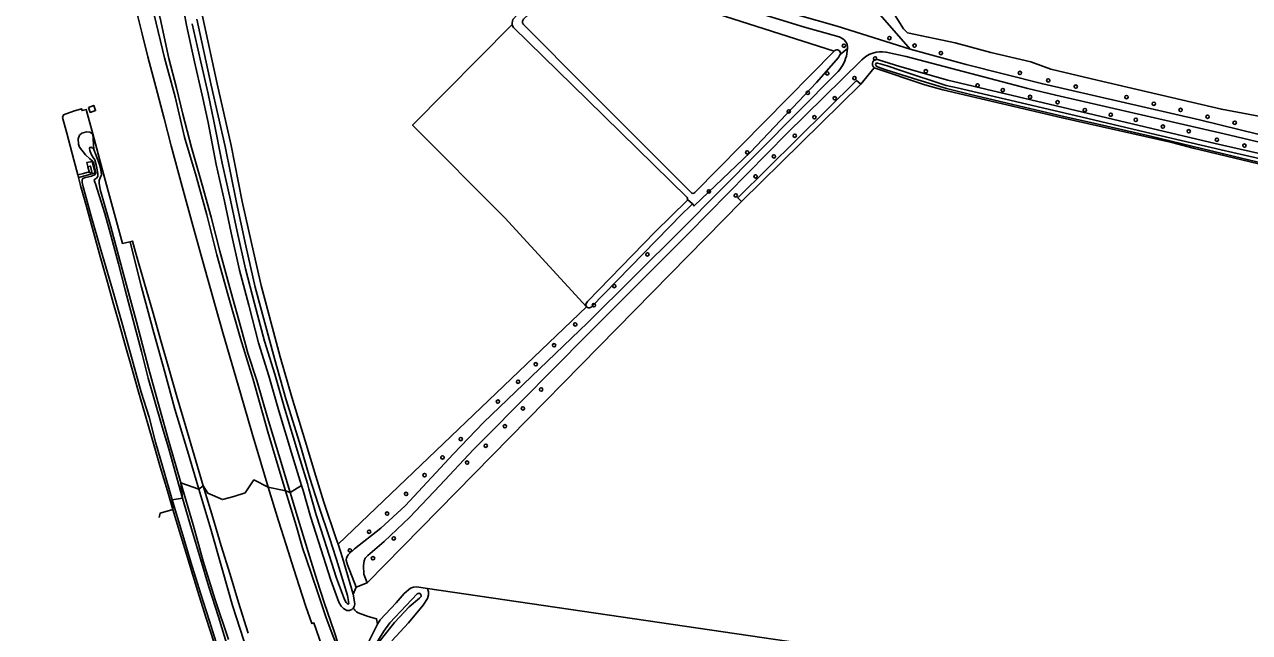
# Model space of a CAD drawing. Extents: x 156141 to 158132, y 385651 to 388399.
# Drawn here: x 156335 to 156694, y 385981.8 to 386160 of the extents above; entities that cross this region are included whole.
import ezdxf

# ---------------------------------------------------------------- set-up
doc = ezdxf.new("R2010")
doc.units = 0
for name, color, linetype in [('IMGEO_Berm_groen', 7, 'Continuous'), ('IMGEO_Boom', 7, 'Continuous'), ('IMGEO_Bouwland', 7, 'Continuous'), ('IMGEO_Grasland_overig', 7, 'Continuous'), ('IMGEO_Groenvoorziening', 7, 'Continuous'), ('IMGEO_Loofbos', 7, 'Continuous'), ('IMGEO_Rijbaan_autosnelweg', 7, 'Continuous'), ('IMGEO_Terreindeel_open', 7, 'Continuous'), ('IMGEO_Waterloop', 7, 'Continuous')]:
    doc.layers.add(name, color=color, linetype=linetype)

msp = doc.modelspace()

# ---------------------------------------------------------------- linework, layer by layer
at = {"layer": 'IMGEO_Berm_groen'}
for points in [[(156411.42, 386023.36), (156408.99, 386031.44), (156406.31, 386040.64), (156404.01, 386048.66), (156401.97, 386055.96), (156398.22, 386067.98), (156394.62, 386080.55), (156391.37, 386092.51), (156388.39, 386104.23), (156385.27, 386115.62), (156381.86, 386127.02), (156379.07, 386138.82), (156375.94, 386150.23), (156372.91, 386162.92), (156370.39, 386172.56), (156368.98, 386178.92), (156367.23, 386185.32), (156365.57, 386191.54), (156365.04, 386194.01)], [(156354.98, 386127.94), (156354.9, 386127.99), (156354.07, 386128.5), (156353.17, 386128.6), (156351.79, 386128.22), (156351.07, 386127.58), (156350.68, 386126.53), (156350.79, 386124.99), (156351.03, 386124.06), (156352.87, 386121.8), (156354.12, 386120.61), (156354.79, 386120.11), (156355.15, 386119.54), (156355.78, 386116.95), (156355.83, 386116.44), (156355.65, 386116.05), (156354.6, 386115.61), (156352.52, 386115.05), (156352.01, 386114.86), (156351.84, 386114.54), (156351.89, 386113.69), (156352.19, 386112.47), (156354.53, 386103.87), (156357.32, 386093.96), (156360.7, 386082.39), (156363.8, 386071.72), (156366.77, 386060.7), (156369.15, 386052.27), (156371.48, 386044.88), (156373.3, 386037.54), (156375.57, 386029.85), (156378.27, 386020.72)], [(156354.98, 386127.94), (156355.27, 386123.4)], [(156381.23, 386021.19), (156379.13, 386028.93), (156377.27, 386035.66), (156375.29, 386042.08), (156372.87, 386050.55), (156371.21, 386056.34), (156369.2, 386064.12), (156367.27, 386071.5), (156364.5, 386082.2), (156362.5, 386089.87), (156360.27, 386098.28), (156358.52, 386104.64), (156355.72, 386113.34), (156355.42, 386114.26), (156355.46, 386114.61), (156356.06, 386114.99), (156356.41, 386115.44), (156356.44, 386116.38), (156356.09, 386118.5), (156355.55, 386120.33), (156355.09, 386121.03), (156354.49, 386122.02), (156354.08, 386123.12), (156353.98, 386123.64), (156354.12, 386123.98), (156354.42, 386124.06), (156354.83, 386123.89), (156355.27, 386123.4)], [(156355.27, 386123.4), (156355.92, 386121.59), (156356.99, 386118.7), (156357.44, 386116.82), (156357.5, 386115.92), (156357.15, 386115.07), (156356.85, 386114.34), (156356.86, 386113.56), (156357.1, 386111.65), (156360.22, 386100.74), (156364.01, 386086.81), (156367.76, 386072.85), (156371.36, 386058.98), (156374.53, 386047.62), (156377.34, 386037.5), (156380.82, 386025.66)], [(156350.76, 386115.22), (156353.06, 386115.81), (156355.69, 386116.52), (156354.79, 386119.91), (156353.18, 386119.55), (156353.89, 386116.84), (156352.23, 386116.38), (156350.55, 386116.01)], [(156386.06, 386023.76), (156382.71, 386035.02), (156379, 386047.22), (156376.04, 386058.12), (156372.84, 386069.63), (156369.27, 386083.07), (156365.9, 386096.25), (156365.87, 386096.35)], [(156380.82, 386025.66), (156386.06, 386023.76)], [(156381.23, 386021.19), (156380.82, 386025.66)], [(156380.82, 386025.66), (156384.4, 386013.31), (156387.35, 386002.72), (156390.87, 385991.32), (156394.74, 385979.76)], [(156386.06, 386023.76), (156387.36, 386024.77)], [(156411.42, 386023.36), (156406.37, 386024.38)], [(156416.16, 386024.92), (156412.81, 386022.81)], [(156431.25, 385988.96), (156430.92, 385988.57), (156430.44, 385988.37), (156430.18, 385988.27), (156429.45, 385988.28), (156428.43, 385988.81), (156427.72, 385989.49), (156427.12, 385990.72), (156424.76, 385997.09), (156421.13, 386008.47), (156418.77, 386015.8), (156416.59, 386023.43), (156416.16, 386024.92)], [(156378.27, 386020.72), (156381.23, 386021.19)], [(156378.47, 386017.82), (156378.27, 386020.72)], [(156378.27, 386020.72), (156381.06, 386011.33), (156383.66, 386002.45), (156386.52, 385993.31), (156389.18, 385985.09), (156391.6, 385977.33)], [(156394.46, 385977.7), (156391.79, 385986.38), (156388.93, 385995.16), (156386.5, 386003.38), (156383.94, 386012.22), (156381.23, 386021.19)], [(156386.06, 386023.76), (156389.6, 386012.06), (156393, 386000.04), (156395.96, 385989.72), (156399.22, 385979.39), (156402.71, 385968.98), (156406.36, 385958.2), (156409.01, 385950.39), (156412.61, 385940.26), (156416.52, 385929.27), (156420.48, 385917.93), (156424.31, 385907), (156427.47, 385898.41), (156430.11, 385891.34), (156434.81, 385878.96), (156439.33, 385867.15), (156443.61, 385855.88), (156447.95, 385844.54), (156449.09, 385841.68)], [(156412.81, 386022.81), (156415.56, 386013.73), (156418.47, 386004.13), (156420.71, 385996.94), (156422.73, 385990.62), (156425.75, 385982.08), (156426.92, 385978.42), (156427, 385977.59), (156426.51, 385977.98), (156425.88, 385979.42), (156425.16, 385981.42), (156423.28, 385986.37), (156421.01, 385993.08), (156418.98, 385999.17), (156416.47, 386006.61), (156414.59, 386013.17), (156411.42, 386023.36)], [(156431.25, 385988.96), (156431.6, 385988.62), (156431.76, 385988.3), (156432.23, 385987.81), (156432.73, 385987.5), (156435.67, 385986.44), (156438.14, 385985.8), (156438.45, 385984.26)], [(156438.45, 385984.26), (156434.64, 385976.63)]]:
    msp.add_lwpolyline(points, dxfattribs=at)
at = {"layer": 'IMGEO_Boom'}
for centre in [(156575.09, 386153.83), (156588.42, 386156.08), (156595.82, 386153.84), (156584.24, 386150.1), (156603.55, 386151.65), (156570.23, 386145.69), (156599.11, 386146.35), (156626.68, 386145.84), (156578.16, 386144.34), (156614.27, 386142.18), (156634.97, 386143.63), (156564.52, 386140.01), (156621.66, 386140.8), (156629.67, 386138.79), (156643.05, 386141.85), (156657.92, 386138.77), (156572.4, 386138.41), (156637.73, 386137.26), (156645.71, 386134.97), (156665.93, 386136.81), (156673.78, 386135), (156558.95, 386134.54), (156566.47, 386132.86), (156653.29, 386133.6), (156660.63, 386132.09), (156681.69, 386133.01), (156668.61, 386130.11), (156676.16, 386128.76), (156689.62, 386131.23), (156560.69, 386127.41), (156684.43, 386126.24), (156692.46, 386124.56), (156546.78, 386122.54), (156554.59, 386121.37), (156549.21, 386115.49), (156535.53, 386111.11), (156543.41, 386109.91), (156517.5, 386092.64), (156507.78, 386083.36), (156501.84, 386077.75), (156496.36, 386072.11), (156490.18, 386065.99), (156484.78, 386060.45), (156479.62, 386055.29), (156486.37, 386053.03), (156473.68, 386049.48), (156481.01, 386047.49), (156475.76, 386042.23), (156462.79, 386038.5), (156470.15, 386036.52), (156457.46, 386033.12), (156464.67, 386031.59), (156452.23, 386027.91), (156446.8, 386022.4), (156441.21, 386016.66), (156435.96, 386011.34), (156443.16, 386009.36), (156430.32, 386005.86), (156437.09, 386003.54)]:
    msp.add_circle(centre, 0.489, dxfattribs=at)
at = {"layer": 'IMGEO_Bouwland'}
for points in [[(156384.12, 386176.9), (156385.93, 386168.53), (156387.22, 386161.96), (156391.38, 386142.63), (156395.55, 386124.6), (156398.77, 386108.18), (156401.58, 386095.54), (156404.32, 386083.5), (156409.92, 386062.56), (156413.27, 386050.81), (156417.23, 386038), (156420.29, 386027.57), (156422.68, 386019.99), (156426.34, 386009.24), (156426.84, 386007.68)], [(156583.97, 386147.34), (156598.83, 386142.4), (156604.13, 386140.89), (156639.06, 386132.67), (156671.21, 386125.42), (156677.42, 386123.76), (156706.03, 386116.98), (156717.38, 386114.01), (156742.2, 386109.1), (156747.09, 386108.44), (156753.31, 386107.83), (156753.43, 386109.51)], [(156431.32, 385993.06), (156431.8, 385990.23), (156431.56, 385989.32), (156431.25, 385988.96)], [(156453.02, 385994.66), (156449.84, 385995.16), (156448.94, 385995.06), (156448.08, 385994.76), (156446.26, 385993.21), (156443.9, 385990.51), (156439.15, 385985.47), (156438.45, 385984.26)]]:
    msp.add_lwpolyline(points, dxfattribs=at)
at = {"layer": 'IMGEO_Grasland_overig'}
for points in [[(156412.81, 386022.81), (156409.54, 386033.88), (156406.19, 386044.8), (156403.05, 386055.63), (156400.44, 386063.68), (156398.45, 386070.88), (156395.42, 386081.74), (156392.25, 386093.54), (156389.65, 386103.54), (156387.02, 386113.04), (156383.9, 386123.99), (156381.4, 386133.79), (156379.46, 386141.47), (156377.3, 386150.03), (156374.72, 386161.91), (156372.8, 386169.58), (156370.13, 386180.72), (156367.75, 386190.63), (156366.99, 386193.78)], [(156594.56, 386152.81), (156573.16, 386159.53), (156554.88, 386164.71), (156531.95, 386172.51), (156519.92, 386176.79), (156508.2, 386181.51), (156500, 386184.55), (156494.02, 386186.7), (156479.26, 386191.21)], [(156476.01, 386189.03), (156489.5, 386184.46), (156500.05, 386181.18), (156534.07, 386168.54), (156548.88, 386163.76), (156563.59, 386159.27), (156573.75, 386156.38)], [(156378.48, 386180.55), (156378.49, 386179.65), (156378.68, 386178.54), (156379.64, 386174.22), (156381.05, 386167.34), (156382.39, 386159.85), (156384.77, 386149.14), (156387.01, 386139.3), (156388.74, 386131.3), (156391.17, 386118.98), (156393.61, 386108.2), (156395.57, 386098.99), (156397.99, 386088.01), (156400.67, 386077.75), (156403.57, 386066.73), (156406.58, 386057.04), (156409.51, 386046.77), (156413.52, 386033.48), (156416.16, 386024.92)], [(156412.81, 386022.81), (156411.42, 386023.36)], [(156432.17, 385995.07), (156435.4, 385996.39)], [(156453.02, 385994.66), (156453.38, 385993.66), (156453.35, 385992.86), (156453.1, 385991.79), (156451.84, 385989.81), (156447.5, 385984.59), (156442.62, 385979.29)], [(156874.88, 385935.88), (156869.91, 385941.02), (156868.37, 385942.51), (156867.15, 385943.55), (156865.04, 385945.13), (156863.64, 385946.03), (156861.71, 385947.12), (156859.45, 385948.19), (156855.65, 385949.54), (156852.46, 385950.28), (156850.75, 385950.55), (156847.01, 385950.81), (156823.49, 385951.07), (156739.66, 385952.67), (156453.02, 385994.66)]]:
    msp.add_lwpolyline(points, dxfattribs=at)
msp.add_arc((156572.83, 386153.15), 3.36, 357.205, 74.03, dxfattribs=at)
at = {"layer": 'IMGEO_Groenvoorziening'}
msp.add_lwpolyline([(156447.73, 385989.35), (156443.37, 385984.71), (156439.93, 385980.46), (156437.91, 385977.74), (156433.14, 385970.34), (156433.42, 385971.18), (156434.48, 385973.01), (156436.44, 385975.99), (156440.25, 385982.13), (156442.04, 385984.65), (156446.77, 385989.72), (156450.04, 385993.09), (156450.63, 385993.27), (156451.08, 385992.99), (156451.17, 385992.34), (156450.75, 385991.82), (156447.73, 385989.35)], dxfattribs=at)
at = {"layer": 'IMGEO_Loofbos'}
for points in [[(156474.96, 386346.22), (156592.57, 386158.78), (156593.7, 386157.61), (156607.66, 386154.62), (156618.15, 386151.84), (156629.93, 386149.13), (156635.77, 386146.94), (156649.28, 386143.73), (156685.74, 386135.21), (156701.86, 386132.22), (156719.71, 386127.25), (156736.16, 386123.57), (156748.95, 386122.09), (156766.92, 386122.36), (156787.29, 386123.12), (156825.89, 386124.72), (156852.67, 386126.34), (156902.77, 386130.09), (156976.19, 386135.19), (156992.59, 386136.33)], [(156497.43, 386177.79), (156500, 386176.87), (156518.3, 386169.88), (156531.19, 386165.32), (156572.27, 386152.25)], [(156594.56, 386152.81), (156584.39, 386164.43)], [(156499.69, 386077.28), (156475.72, 386103.35), (156448.7, 386130.56), (156477.88, 386160.04)], [(156576.18, 386152.99), (156574.01, 386151.28)], [(156575.82, 386150.74), (156576.18, 386152.99)], [(156585.23, 386149.72), (156591.53, 386147.76), (156605.58, 386143.73), (156683.95, 386125.19), (156717.11, 386117.59), (156740.54, 386112.94), (156753.16, 386111.27), (156753.43, 386109.51)], [(156729.05, 386117.96), (156686.51, 386128.01), (156637.2, 386139.3), (156629.05, 386141.29), (156593.3, 386150.68), (156587.44, 386151.96)], [(156735.28, 386118.9), (156725.09, 386121.04), (156702.77, 386126.32), (156679.31, 386132.07), (156633.39, 386142.61), (156610.91, 386148.33), (156594.56, 386152.81)], [(156580.34, 386149.64), (156580.16, 386149.46), (156558.42, 386128.07), (156529.6, 386098.78), (156500, 386069.17), (156470.55, 386039.43), (156466.56, 386035.44), (156456.67, 386024.88), (156447.76, 386015.52), (156440.37, 386008.44), (156435.55, 386004.39), (156434.82, 386003.56), (156434.54, 386002.76), (156434.34, 386001.45), (156434.43, 385998.85), (156435.4, 385996.39)], [(156580.05, 386142.54), (156583.97, 386147.34)], [(156432.17, 385995.07), (156429.58, 386001.65), (156429.24, 386002.95), (156429.29, 386003.69), (156429.79, 386004.51), (156431.66, 386006.32), (156439.36, 386012.33), (156446.47, 386018.88), (156460.64, 386034.21), (156469.47, 386043.34), (156500, 386072.58), (156527.41, 386099.88), (156572.93, 386145.75)], [(156435.4, 385996.39), (156545.09, 386108.18)], [(156499.69, 386077.28), (156426.84, 386007.68)], [(156426.84, 386007.68), (156428.14, 386003.69), (156431.32, 385993.06)], [(156431.32, 385993.06), (156432.17, 385995.07)]]:
    msp.add_lwpolyline(points, dxfattribs=at)
for centre, radius, start, end in [((156565.03, 386153.65), 11.17, 314.987, 344.8894), ((156586.1, 386144.04), 8.04, 80.466, 135.7921), ((156584.8, 386148.43), 1.37, 71.6165, 232.6288)]:
    msp.add_arc(centre, radius, start, end, dxfattribs=at)
at = {"layer": 'IMGEO_Rijbaan_autosnelweg'}
for points in [[(156406.37, 386024.38), (156404.19, 386031.6), (156401.69, 386040.15), (156398.3, 386051.92), (156395.73, 386060.66), (156393.2, 386069.36), (156390.84, 386077.7), (156387.23, 386090.58), (156384.27, 386101.09), (156381.16, 386112.54), (156377.96, 386124.48), (156375.84, 386132.51), (156373.4, 386141.79), (156371.14, 386150.56), (156369.42, 386157.27), (156365.7, 386172.29), (156360.64, 386192.61), (156354.68, 386216.58), (156350.31, 386234.42), (156346.21, 386252.16), (156343.3, 386264.7), (156340.17, 386278.2), (156336.7, 386294.58), (156334.96, 386302.53)], [(156353.73, 386135.75), (156355.25, 386136.33), (156355.81, 386134.8), (156354.21, 386134.27), (156353.73, 386135.75)], [(156350.55, 386116.01), (156349.4, 386120.32), (156347.39, 386128.22), (156346.11, 386132.78), (156346.42, 386133.51), (156349.33, 386134.6), (156351.68, 386135.33), (156351.81, 386134.78), (156353.07, 386135.1), (156354.98, 386127.94)], [(156354.98, 386127.94), (156357.82, 386117.3), (156363.65, 386095.85), (156365.87, 386096.35)], [(156350.76, 386115.22), (156350.55, 386116.01)], [(156378.47, 386017.82), (156376.84, 386023.27), (156374.72, 386030.34), (156372.54, 386037.9), (156370.26, 386046.03), (156368.41, 386052.31), (156366.41, 386059.24), (156364.54, 386065.72), (156362.48, 386073.07), (156360.96, 386078.42), (156359.27, 386084.46), (156357.14, 386092.06), (156355.13, 386099.19), (156353.08, 386106.67), (156351.4, 386112.83), (156350.76, 386115.22)], [(156365.87, 386096.35), (156366.58, 386096.52), (156367.51, 386093.3), (156370.16, 386084.1), (156372.45, 386076.07), (156375.02, 386066.98), (156377.06, 386059.85), (156379.6, 386050.96), (156382.26, 386042.07), (156384.66, 386033.81), (156387.36, 386024.77)], [(156387.36, 386024.77), (156388.65, 386022.62), (156392.96, 386020.75), (156396.35, 386021.62), (156399.63, 386022.73), (156402.18, 386026.54), (156406.37, 386024.38)], [(156400.49, 385981.6), (156397.72, 385990.57), (156395.23, 385998.74), (156392.64, 386007.18), (156390.11, 386015.47), (156387.36, 386024.77)], [(156406.37, 386024.38), (156409.44, 386014.51), (156411.61, 386007.45), (156413.91, 386000.31), (156415.43, 385995.49), (156417.45, 385989.38), (156419.18, 385984.4), (156419.78, 385984.61), (156423.75, 385973.06)], [(156374.41, 386015.53), (156374.72, 386016.77), (156378.47, 386017.82)], [(156390.5, 385978.77), (156388.18, 385986.03), (156386.12, 385992.56), (156384.28, 385998.56), (156382.33, 386005.02), (156380.39, 386011.37), (156378.47, 386017.82)]]:
    msp.add_lwpolyline(points, dxfattribs=at)
at = {"layer": 'IMGEO_Terreindeel_open'}
msp.add_lwpolyline([(156354.02, 386116.52), (156353.55, 386118.33), (156354.26, 386118.51), (156354.72, 386116.7), (156354.02, 386116.52)], dxfattribs=at)
at = {"layer": 'IMGEO_Waterloop'}
for points in [[(156477.88, 386160.04), (156477.91, 386160.57), (156478.1, 386161.52), (156480.64, 386164.27), (156491.9, 386175.99), (156494.05, 386178.42), (156494.46, 386178.85)], [(156530.3, 386110.76), (156500, 386141.14), (156481.21, 386160.01), (156481.08, 386160.21), (156480.92, 386160.46), (156480.92, 386160.99), (156481.21, 386161.57), (156484.36, 386164.56), (156492.91, 386173.4), (156497.12, 386177.49), (156497.43, 386177.79)], [(156385.48, 386161.6), (156389.65, 386142.25), (156393.81, 386124.23), (156397.04, 386107.82), (156399.85, 386095.15), (156402.6, 386083.07), (156408.21, 386062.08), (156411.57, 386050.31), (156415.53, 386037.49), (156418.59, 386027.05), (156421, 386019.44), (156424.65, 386008.68), (156425.15, 386007.13), (156426.44, 386003.16), (156429.59, 385992.65), (156429.99, 385990.31), (156429.95, 385990.17), (156429.86, 385990.07), (156429.48, 385990.27), (156429.18, 385990.55), (156428.75, 385991.42), (156426.43, 385997.67), (156422.82, 386009.01), (156420.47, 386016.32), (156418.29, 386023.92), (156417.86, 386025.43), (156415.22, 386034), (156411.22, 386047.27), (156408.28, 386057.55), (156405.28, 386067.22), (156402.39, 386078.2), (156399.71, 386088.43), (156397.3, 386099.36), (156395.35, 386108.58), (156392.9, 386119.35), (156390.48, 386131.66), (156388.74, 386139.68), (156386.5, 386149.53), (156384.13, 386160.2)], [(156477.88, 386160.04), (156477.87, 386159.94), (156477.98, 386159.66), (156478.28, 386159.16), (156500, 386137.96), (156529.13, 386109.31)], [(156574.01, 386151.28), (156573.78, 386150.92), (156573.56, 386150.4), (156567.02, 386143.05), (156547.72, 386122.64), (156531.21, 386106.83), (156530.69, 386107.42)], [(156572.27, 386152.25), (156531.39, 386110.76)], [(156572.4, 386152.38), (156572.27, 386152.25)], [(156587.82, 386147.88), (156585.77, 386148.52), (156584.93, 386148.74), (156584.62, 386148.78), (156584.44, 386148.55), (156584.4, 386148.28), (156584.51, 386147.88), (156584.95, 386147.59), (156587.39, 386146.78), (156596.77, 386143.8), (156605.21, 386141.28), (156611.81, 386139.62), (156624.59, 386136.55), (156639.52, 386133.05), (156648.77, 386130.97), (156664.97, 386127.28), (156692.04, 386120.72), (156700.66, 386118.66)], [(156706.16, 386118.64), (156685.68, 386123.26), (156665.1, 386128.11), (156642.85, 386133.34), (156608.27, 386141.49), (156605.04, 386142.2), (156592.08, 386146.43), (156587.82, 386147.88)], [(156545.09, 386108.18), (156544.01, 386109.22), (156578.78, 386143.67), (156580.05, 386142.54)], [(156545.09, 386108.18), (156580.05, 386142.54)], [(156529.12, 386108.45), (156519.82, 386099.28), (156500, 386078.78), (156499.77, 386078.54)], [(156530.69, 386107.42), (156529.88, 386106.6), (156527.79, 386104.64), (156501.05, 386077.18)], [(156530.69, 386107.42), (156529.29, 386108.72)], [(156500, 386077.04), (156499.69, 386077.28)]]:
    msp.add_lwpolyline(points, dxfattribs=at)
for centre, radius, start, end in [((156573.06, 386151.62), 1.01, 340.0124, 131.0736), ((156530.85, 386111.3), 0.767, 224.948, 315.368), ((156528.7, 386108.88), 0.602, 344.823, 45.4889), ((156528.71, 386108.88), 0.601, 314.3065, 344.7624), ((156500.41, 386077.87), 0.928, 133.8826, 219.1865), ((156500.42, 386077.87), 0.934, 243.4258, 312.2512)]:
    msp.add_arc(centre, radius, start, end, dxfattribs=at)

doc.saveas('drawing.dxf')
